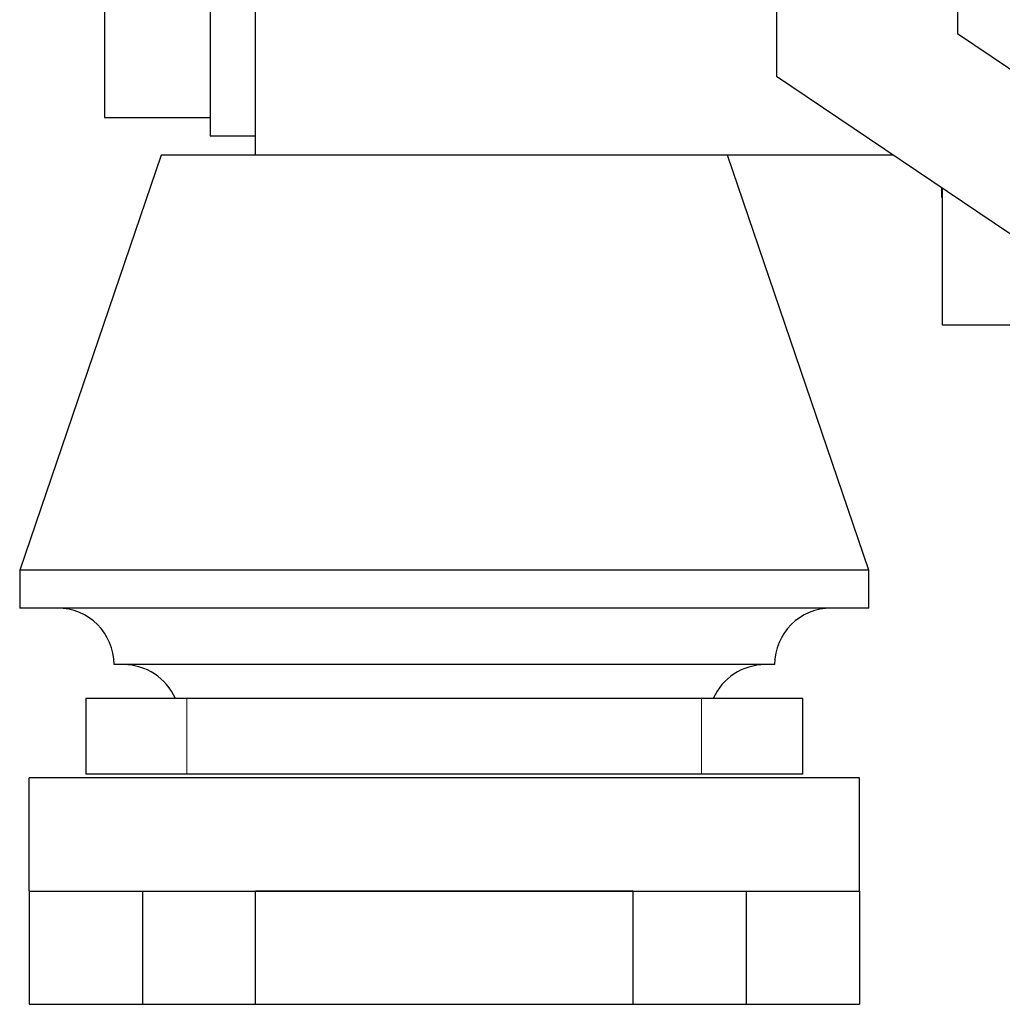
# Model space of a CAD drawing. Header units: inches. Extents: x 0 to 17820, y -10 to 12600.
# Tile 260 of 339: x 7981 to 8241, y 8001 to 8262. Entities that reach past the tile are written whole.
import ezdxf

# ---------------------------------------------------------------- set-up
doc = ezdxf.new("R2010")
doc.units = ezdxf.units.IN
doc.layers.add('1', color=7, linetype='Continuous', true_color=0xffffff)

msp = doc.modelspace()

# ---------------------------------------------------------------- linework, layer by layer
at = {"layer": '1', "color": 2, "linetype": 'Continuous', "lineweight": 25}
for p, q in [((8181.172, 8542.349), (8181.172, 8246.842)), ((8043.172, 8225.901), (8043.172, 8468.417)), ((8031.172, 8459.596), (8031.172, 8230.901)), ((8229.172, 8358.901), (8229.172, 8258.117)), ((8003.172, 8307.819), (8003.172, 8235.901)), ((8229.172, 8258.117), (8262.849, 8235.401)), ((8181.172, 8246.842), (8262.848, 8191.75)), ((8003.172, 8235.901), (8031.172, 8235.901)), ((8043.172, 8230.901), (8031.172, 8230.901)), ((8018.172, 8225.901), (7980.672, 8115.901)), ((8043.171, 8225.901), (8018.172, 8225.901)), ((8212.217, 8225.901), (8043.172, 8225.901)), ((8205.672, 8115.901), (8168.172, 8225.901)), ((8225.012, 8214.707), (8225.012, 8217.272)), ((8225.172, 8180.901), (8225.172, 8217.163)), ((8225.181, 8214.707), (8225.012, 8214.707)), ((8263.149, 8180.901), (8225.172, 8180.901)), ((7980.672, 8115.901), (7980.672, 8105.901)), ((8205.672, 8115.901), (7980.672, 8115.901)), ((8205.672, 8105.901), (8205.672, 8115.901)), ((8205.672, 8105.901), (7980.672, 8105.901)), ((8180.672, 8090.901), (8005.672, 8090.901)), ((7998.172, 8081.901), (7998.172, 8061.901)), ((8024.99, 8081.901), (7998.172, 8081.901)), ((8161.353, 8081.901), (8024.99, 8081.901)), ((8188.172, 8081.901), (8161.353, 8081.901)), ((8188.172, 8061.901), (8188.172, 8081.901)), ((8024.99, 8061.901), (7998.172, 8061.901)), ((8161.353, 8061.901), (8024.99, 8061.901)), ((8188.172, 8061.901), (8161.353, 8061.901)), ((8203.172, 8060.901), (7983.172, 8060.901)), ((7983.172, 8030.901), (7983.172, 8060.901)), ((8203.172, 8030.901), (8203.172, 8060.901)), ((7983.172, 8030.901), (7983.172, 8000.901)), ((7983.172, 8030.901), (8013.172, 8030.901)), ((8013.172, 8030.901), (8043.172, 8030.901)), ((8013.172, 8030.901), (8013.172, 8000.901)), ((8043.172, 8030.901), (8143.172, 8030.901)), ((8043.172, 8000.901), (8043.172, 8030.901)), ((8143.17, 8030.901), (8043.173, 8030.901)), ((8143.172, 8030.901), (8173.172, 8030.901)), ((8143.172, 8000.901), (8143.172, 8030.901)), ((8173.172, 8030.901), (8203.172, 8030.901)), ((8173.172, 8030.901), (8173.172, 8000.901)), ((8203.172, 8030.901), (8203.172, 8000.901)), ((7983.172, 8000.901), (8013.172, 8000.901)), ((8013.172, 8000.901), (8043.172, 8000.901)), ((8043.172, 8000.901), (8143.172, 8000.901)), ((8143.172, 8000.901), (8173.172, 8000.901)), ((8173.172, 8000.901), (8203.172, 8000.901))]:
    msp.add_line(p, q, dxfattribs=at)
at = {"layer": '1', "color": 110, "linetype": 'Continuous', "lineweight": 13}
for p, q in [((8024.99, 8061.901), (8024.99, 8081.901)), ((8161.353, 8081.901), (8161.353, 8061.901))]:
    msp.add_line(p, q, dxfattribs=at)
at = {"layer": '1', "color": 2, "linetype": 'Continuous', "lineweight": 25}
for centre, start, end in [((7990.672, 8090.901), 0, 90), ((8195.672, 8090.901), 90, 180), ((8008.172, 8075.901), 23.57818, 90), ((8178.172, 8075.901), 90, 156.42182)]:
    msp.add_arc(centre, 15, start, end, dxfattribs=at)

doc.saveas('drawing.dxf')
